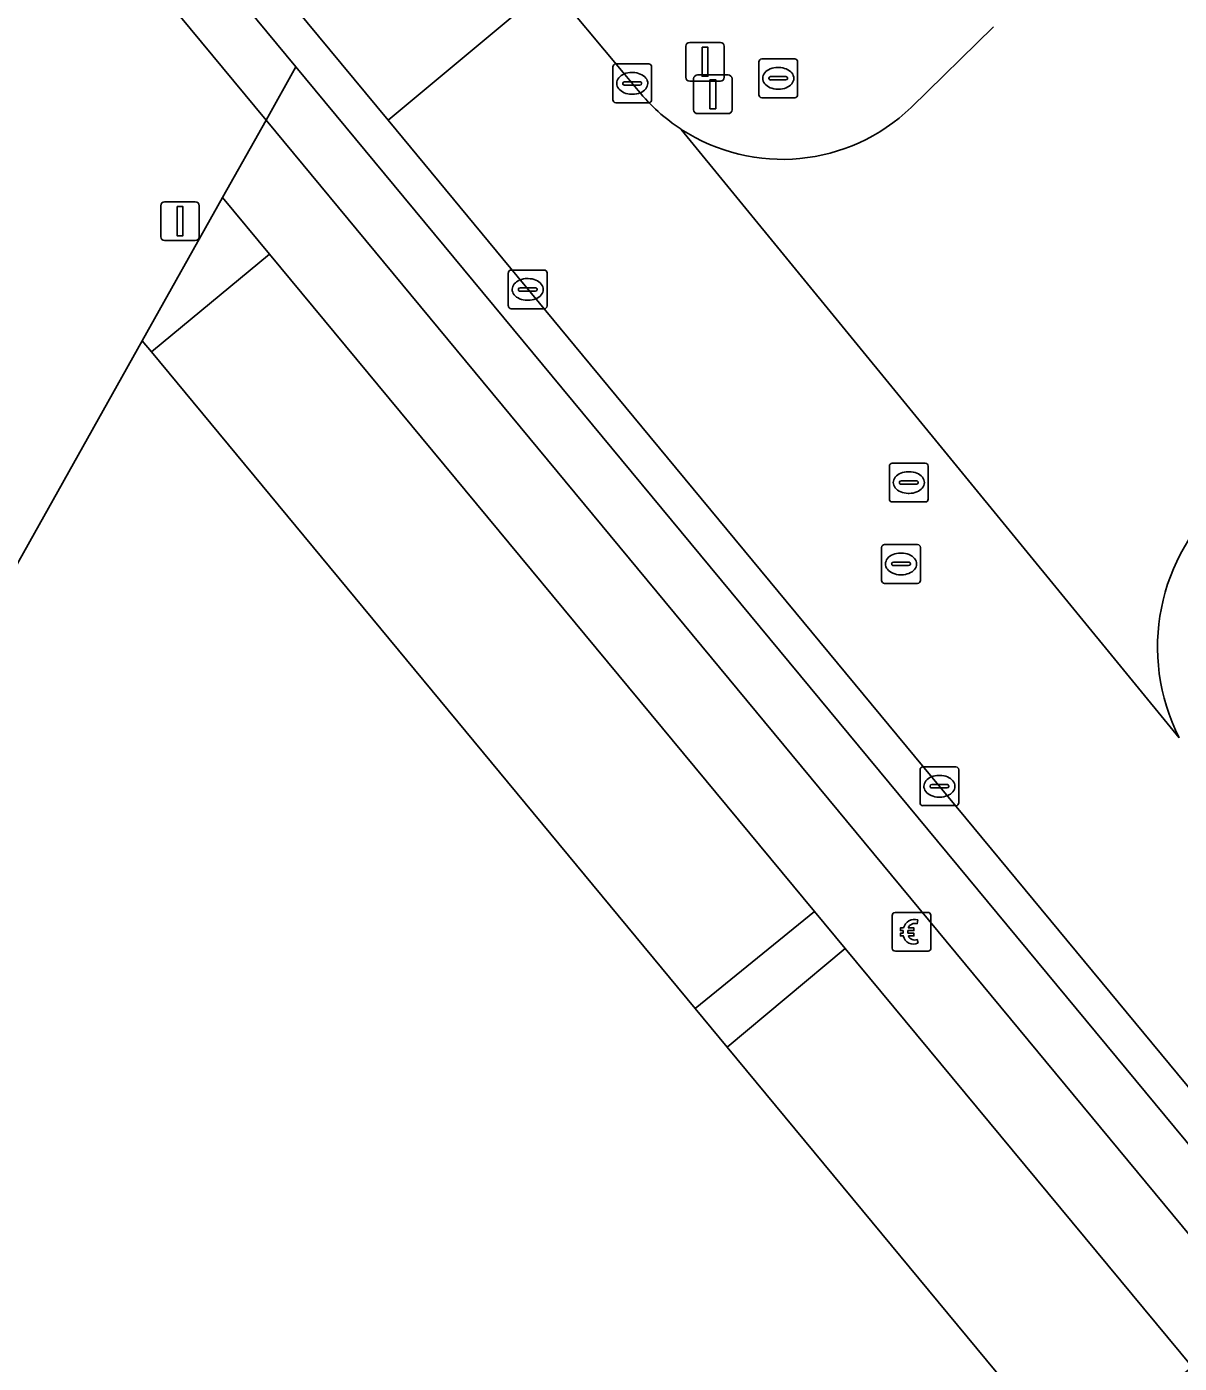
# Model space of a CAD drawing. Extents: x 159489 to 160304, y 383825 to 384531.
# Drawn here: x 159893.23 to 159922.97, y 384293.03 to 384327.51 of the extents above; entities that cross this region are included whole.
import ezdxf

# ---------------------------------------------------------------- set-up
doc = ezdxf.new("R2010")
doc.units = 0
for name, color, linetype in [('IMGEO_Berm_groen', 7, 'Continuous'), ('IMGEO_Berm_open', 7, 'Continuous'), ('IMGEO_Betaalautomaat', 7, 'Continuous'), ('IMGEO_Brandkraan', 7, 'Continuous'), ('IMGEO_Fietspad_gesloten', 7, 'Continuous'), ('IMGEO_Groenvoorziening', 7, 'Continuous'), ('IMGEO_Kolk', 7, 'Continuous'), ('IMGEO_Lichtmast', 7, 'Continuous'), ('IMGEO_Rijbaan_lokaal_gesloten', 7, 'Continuous'), ('IMGEO_Rioolput', 7, 'Continuous'), ('IMGEO_Verkeersbordpaal', 7, 'Continuous'), ('IMGEO_Voetpad_gesloten', 7, 'Continuous'), ('IMGEO_Voetpad_open', 7, 'Continuous')]:
    doc.layers.add(name, color=color, linetype=linetype)

msp = doc.modelspace()

# ---------------------------------------------------------------- linework, layer by layer
at = {"layer": 'IMGEO_Berm_groen'}
for points in [[(159918.3, 384334.666), (159916.545, 384336.786), (159906.735, 384328.591), (159908.62, 384326.331), (159909.01, 384325.864)], [(159916.048, 384325.428), (159918.173, 384327.51)]]:
    msp.add_lwpolyline(points, dxfattribs=at)
for centre, radius, start, end in [((159912.747, 384328.892), 4.809, 219.0159, 236.8957), ((159912.729, 384328.872), 4.783, 236.9442, 313.9447), ((159927.568, 384311.505), 5.161, 130.4987, 206.9729)]:
    msp.add_arc(centre, radius, start, end, dxfattribs=at)
at = {"layer": 'IMGEO_Berm_open'}
msp.add_lwpolyline([(159902.554, 384325.099), (159898.376, 384330.144), (159897.677, 384329.55), (159895.754, 384331.882), (159896.451, 384332.478), (159895.444, 384333.674), (159867.815, 384366.97), (159866.308, 384368.786), (159865.6, 384368.202), (159900.178, 384326.478), (159943.767, 384273.88), (159945.915, 384271.283), (159946.636, 384271.865), (159907.571, 384319.041)], close=True, dxfattribs=at)
at = {"layer": 'IMGEO_Betaalautomaat'}
for p, q in [((159915.561, 384303.739), (159915.561, 384304.58)), ((159915.561, 384304.58), (159915.561, 384303.739)), ((159915.636, 384304.663), (159916.477, 384304.663)), ((159916.477, 384304.663), (159915.636, 384304.663)), ((159916.223, 384304.468), (159916.206, 384304.368)), ((159916.56, 384304.589), (159916.56, 384303.748)), ((159916.56, 384303.748), (159916.56, 384304.589)), ((159915.844, 384304.127), (159915.844, 384304.195)), ((159915.965, 384304.195), (159915.965, 384304.127)), ((159916.21, 384303.962), (159916.232, 384303.875)), ((159916.486, 384303.664), (159915.645, 384303.664)), ((159915.645, 384303.664), (159916.486, 384303.664))]:
    msp.add_line(p, q, dxfattribs=at)
for points in [[(159915.844, 384304.195), (159915.775, 384304.195), (159915.775, 384304.264), (159915.854, 384304.264)], [(159915.849, 384304.058), (159915.775, 384304.058), (159915.775, 384304.127), (159915.844, 384304.127)], [(159915.976, 384304.264), (159916.123, 384304.264), (159916.123, 384304.195), (159915.965, 384304.195)], [(159915.965, 384304.127), (159916.123, 384304.127), (159916.123, 384304.058), (159915.979, 384304.058)]]:
    msp.add_lwpolyline(points, dxfattribs=at)
for centre, radius, start, end in [((159915.639, 384304.586), 0.0779, 92.4484, 184.2845), ((159915.639, 384304.586), 0.0779, 92.4484, 184.2845), ((159916.137, 384304.188), 0.293, 73.014, 165.0139), ((159916.483, 384304.586), 0.0779, 2.4484, 94.2845), ((159916.483, 384304.586), 0.0779, 2.4484, 94.2845), ((159916.143, 384304.201), 0.179, 69.3236, 159.5683), ((159916.11, 384304.113), 0.267, 191.8096, 297.0389), ((159916.143, 384304.128), 0.179, 202.7625, 291.8693), ((159915.639, 384303.742), 0.0779, 182.4484, 274.2845), ((159915.639, 384303.742), 0.0779, 182.4484, 274.2845), ((159916.483, 384303.742), 0.0779, 272.4484, 4.2845), ((159916.483, 384303.742), 0.0779, 272.4484, 4.2845)]:
    msp.add_arc(centre, radius, start, end, dxfattribs=at)
at = {"layer": 'IMGEO_Brandkraan'}
for p, q in [((159912.121, 384325.753), (159912.121, 384326.605)), ((159912.196, 384326.679), (159913.048, 384326.679)), ((159913.122, 384326.605), (159913.122, 384325.753)), ((159912.38, 384326.173), (159912.38, 384326.185)), ((159912.423, 384326.222), (159912.821, 384326.222)), ((159912.609, 384326.459), (159912.634, 384326.459)), ((159912.864, 384326.185), (159912.864, 384326.173)), ((159912.818, 384326.136), (159912.42, 384326.136)), ((159912.632, 384325.899), (159912.607, 384325.899)), ((159913.048, 384325.679), (159912.196, 384325.679))]:
    msp.add_line(p, q, dxfattribs=at)
for points in [[(159912.121, 384325.753), (159912.121, 384326.605)], [(159912.196, 384326.679), (159913.048, 384326.679)], [(159913.122, 384326.605), (159913.122, 384325.753)], [(159913.048, 384325.679), (159912.196, 384325.679)]]:
    msp.add_lwpolyline(points, dxfattribs=at)
for centre, radius, start, end in [((159912.198, 384326.603), 0.0765, 91.552, 178.448), ((159912.198, 384326.603), 0.0765, 91.552, 178.448), ((159913.046, 384326.603), 0.0765, 1.552, 88.448), ((159913.046, 384326.603), 0.0765, 1.552, 88.448), ((159912.42, 384326.182), 0.0403, 85.8775, 175.7526), ((159912.825, 384326.184), 0.0386, 1.7309, 96.639), ((159912.417, 384326.172), 0.0366, 178.938, 274.7102), ((159912.821, 384326.179), 0.043, 264.8664, 352.4533), ((159912.198, 384325.755), 0.0765, 181.552, 268.448), ((159912.198, 384325.755), 0.0765, 181.552, 268.448), ((159913.046, 384325.755), 0.0765, 271.552, 358.448), ((159913.046, 384325.755), 0.0765, 271.552, 358.448)]:
    msp.add_arc(centre, radius, start, end, dxfattribs=at)
for centre, major_axis, ratio, start_param, end_param in [((159912.608, 384326.179), (-0.387, 0.002), 0.722429, 4.712389, 7.853982), ((159912.633, 384326.179), (-0.39, 0.002), 0.717154, 1.570796, 4.712389)]:
    msp.add_ellipse(centre, major_axis=major_axis, ratio=ratio, start_param=start_param, end_param=end_param, dxfattribs=at)
at = {"layer": 'IMGEO_Fietspad_gesloten'}
msp.add_lwpolyline([(159865.6, 384368.202), (159864.456, 384367.258), (159899.407, 384325.102), (159900.178, 384326.478)], close=True, dxfattribs=at)
for points in [[(159900.178, 384326.478), (159899.407, 384325.102), (159942.707, 384272.833), (159943.999, 384271.272), (159944.833, 384270.264), (159947.053, 384267.582), (159949.676, 384264.413)], [(159951.299, 384264.773), (159948.455, 384268.212), (159945.915, 384271.283), (159943.767, 384273.88), (159900.178, 384326.478)]]:
    msp.add_lwpolyline(points, dxfattribs=at)
at = {"layer": 'IMGEO_Groenvoorziening'}
msp.add_lwpolyline([(159920.237, 384290.402), (159911.305, 384301.186), (159910.476, 384302.187), (159896.45, 384319.122), (159896.215, 384319.406), (159888.716, 384306.025), (159888.567, 384305.758), (159889.617, 384305.204), (159860.893, 384252.084)], dxfattribs=at)
at = {"layer": 'IMGEO_Kolk'}
for p, q in [((159908.429, 384326.549), (159909.281, 384326.549)), ((159908.354, 384325.623), (159908.354, 384326.475)), ((159908.842, 384326.329), (159908.867, 384326.329)), ((159909.355, 384326.475), (159909.355, 384325.623)), ((159908.613, 384326.043), (159908.613, 384326.055)), ((159909.051, 384326.006), (159908.653, 384326.006)), ((159908.656, 384326.092), (159909.054, 384326.092)), ((159909.097, 384326.055), (159909.097, 384326.043)), ((159909.281, 384325.549), (159908.429, 384325.549)), ((159908.865, 384325.769), (159908.84, 384325.769)), ((159905.658, 384320.308), (159905.658, 384321.16)), ((159905.733, 384321.234), (159906.585, 384321.234)), ((159906.146, 384321.014), (159906.171, 384321.014)), ((159906.659, 384321.16), (159906.659, 384320.308)), ((159905.917, 384320.728), (159905.917, 384320.74)), ((159906.355, 384320.691), (159905.957, 384320.691)), ((159905.96, 384320.777), (159906.358, 384320.777)), ((159906.401, 384320.74), (159906.401, 384320.728)), ((159906.169, 384320.454), (159906.144, 384320.454)), ((159906.585, 384320.234), (159905.733, 384320.234)), ((159916.279, 384307.491), (159916.279, 384308.343)), ((159916.354, 384308.417), (159917.206, 384308.417)), ((159917.28, 384308.343), (159917.28, 384307.491)), ((159916.538, 384307.911), (159916.538, 384307.923)), ((159916.581, 384307.96), (159916.979, 384307.96)), ((159916.767, 384308.197), (159916.792, 384308.197)), ((159917.022, 384307.923), (159917.022, 384307.911)), ((159916.976, 384307.874), (159916.578, 384307.874)), ((159916.79, 384307.637), (159916.765, 384307.637)), ((159917.206, 384307.417), (159916.354, 384307.417))]:
    msp.add_line(p, q, dxfattribs=at)
for points in [[(159908.429, 384326.549), (159909.281, 384326.549)], [(159908.354, 384325.623), (159908.354, 384326.475)], [(159909.355, 384326.475), (159909.355, 384325.623)], [(159909.281, 384325.549), (159908.429, 384325.549)], [(159905.658, 384320.308), (159905.658, 384321.16)], [(159905.733, 384321.234), (159906.585, 384321.234)], [(159906.659, 384321.16), (159906.659, 384320.308)], [(159906.585, 384320.234), (159905.733, 384320.234)], [(159916.279, 384307.491), (159916.279, 384308.343)], [(159916.354, 384308.417), (159917.206, 384308.417)], [(159917.28, 384308.343), (159917.28, 384307.491)], [(159917.206, 384307.417), (159916.354, 384307.417)]]:
    msp.add_lwpolyline(points, dxfattribs=at)
for centre, radius, start, end in [((159908.431, 384326.473), 0.0765, 91.552, 178.448), ((159908.431, 384326.473), 0.0765, 91.552, 178.448), ((159909.279, 384326.473), 0.0765, 1.552, 88.448), ((159909.279, 384326.473), 0.0765, 1.552, 88.448), ((159908.653, 384326.052), 0.0403, 85.8775, 175.7526), ((159908.65, 384326.042), 0.0366, 178.938, 274.7102), ((159909.054, 384326.049), 0.043, 264.8664, 352.4533), ((159909.058, 384326.054), 0.0386, 1.7309, 96.639), ((159908.431, 384325.625), 0.0765, 181.552, 268.448), ((159908.431, 384325.625), 0.0765, 181.552, 268.448), ((159909.279, 384325.625), 0.0765, 271.552, 358.448), ((159909.279, 384325.625), 0.0765, 271.552, 358.448), ((159905.735, 384321.158), 0.0765, 91.552, 178.448), ((159905.735, 384321.158), 0.0765, 91.552, 178.448), ((159906.583, 384321.158), 0.0765, 1.552, 88.448), ((159906.583, 384321.158), 0.0765, 1.552, 88.448), ((159905.957, 384320.737), 0.0403, 85.8775, 175.7526), ((159905.954, 384320.727), 0.0366, 178.938, 274.7102), ((159906.358, 384320.734), 0.043, 264.8664, 352.4533), ((159906.362, 384320.739), 0.0386, 1.7309, 96.639), ((159905.735, 384320.31), 0.0765, 181.552, 268.448), ((159905.735, 384320.31), 0.0765, 181.552, 268.448), ((159906.583, 384320.31), 0.0765, 271.552, 358.448), ((159906.583, 384320.31), 0.0765, 271.552, 358.448), ((159916.356, 384308.341), 0.0765, 91.552, 178.448), ((159916.356, 384308.341), 0.0765, 91.552, 178.448), ((159917.204, 384308.341), 0.0765, 1.552, 88.448), ((159917.204, 384308.341), 0.0765, 1.552, 88.448), ((159916.578, 384307.92), 0.0403, 85.8775, 175.7526), ((159916.575, 384307.91), 0.0366, 178.938, 274.7102), ((159916.979, 384307.917), 0.043, 264.8664, 352.4533), ((159916.983, 384307.922), 0.0386, 1.7309, 96.639), ((159916.356, 384307.493), 0.0765, 181.552, 268.448), ((159916.356, 384307.493), 0.0765, 181.552, 268.448), ((159917.204, 384307.493), 0.0765, 271.552, 358.448), ((159917.204, 384307.493), 0.0765, 271.552, 358.448)]:
    msp.add_arc(centre, radius, start, end, dxfattribs=at)
for centre, major_axis, ratio, start_param, end_param in [((159908.841, 384326.049), (-0.387, 0.002), 0.722429, 4.712389, 7.853982), ((159908.866, 384326.049), (-0.39, 0.002), 0.717154, 1.570796, 4.712389), ((159906.145, 384320.734), (-0.387, 0.002), 0.722429, 4.712389, 7.853982), ((159906.17, 384320.734), (-0.39, 0.002), 0.717154, 1.570796, 4.712389), ((159916.766, 384307.917), (-0.387, 0.002), 0.722429, 4.712389, 7.853982), ((159916.791, 384307.917), (-0.39, 0.002), 0.717154, 1.570796, 4.712389)]:
    msp.add_ellipse(centre, major_axis=major_axis, ratio=ratio, start_param=start_param, end_param=end_param, dxfattribs=at)
at = {"layer": 'IMGEO_Lichtmast'}
for p, q in [((159910.238, 384326.206), (159910.238, 384327.006)), ((159910.238, 384327.006), (159910.238, 384326.206)), ((159910.338, 384327.106), (159911.128, 384327.106)), ((159911.128, 384327.106), (159910.338, 384327.106)), ((159911.228, 384327.006), (159911.228, 384326.206)), ((159911.228, 384326.206), (159911.228, 384327.006)), ((159911.128, 384326.106), (159910.338, 384326.106)), ((159910.338, 384326.106), (159911.128, 384326.106)), ((159896.691, 384322.094), (159896.691, 384322.894)), ((159896.691, 384322.894), (159896.691, 384322.094)), ((159896.791, 384322.994), (159897.581, 384322.994)), ((159897.581, 384322.994), (159896.791, 384322.994)), ((159897.681, 384322.894), (159897.681, 384322.094)), ((159897.681, 384322.094), (159897.681, 384322.894)), ((159897.581, 384321.994), (159896.791, 384321.994)), ((159896.791, 384321.994), (159897.581, 384321.994))]:
    msp.add_line(p, q, dxfattribs=at)
for points in [[(159910.658, 384326.981), (159910.808, 384326.981), (159910.808, 384326.231), (159910.658, 384326.231), (159910.658, 384326.981)], [(159897.111, 384322.869), (159897.261, 384322.869), (159897.261, 384322.119), (159897.111, 384322.119), (159897.111, 384322.869)]]:
    msp.add_lwpolyline(points, dxfattribs=at)
for centre, start, end in [((159910.338, 384327.006), 90, 180), ((159910.338, 384327.006), 90, 180), ((159911.128, 384327.006), 0, 90), ((159911.128, 384327.006), 360, 90), ((159910.338, 384326.206), 180, 270), ((159910.338, 384326.206), 180, 270), ((159911.128, 384326.206), 270, 0), ((159911.128, 384326.206), 270, 0), ((159896.791, 384322.894), 90, 180), ((159896.791, 384322.894), 90, 180), ((159897.581, 384322.894), 0, 90), ((159897.581, 384322.894), 360, 90), ((159896.791, 384322.094), 180, 270), ((159896.791, 384322.094), 180, 270), ((159897.581, 384322.094), 270, 0), ((159897.581, 384322.094), 270, 0)]:
    msp.add_arc(centre, 0.1, start, end, dxfattribs=at)
at = {"layer": 'IMGEO_Rijbaan_lokaal_gesloten'}
msp.add_lwpolyline([(159871.985, 384370.498), (159867.815, 384366.97), (159895.444, 384333.674), (159896.451, 384332.478), (159898.376, 384330.144), (159902.554, 384325.099), (159906.735, 384328.591), (159902.302, 384333.941), (159900.873, 384335.644), (159896.795, 384340.583)], close=True, dxfattribs=at)
for points in [[(159909.01, 384325.864), (159908.62, 384326.331), (159906.735, 384328.591), (159902.554, 384325.099), (159907.571, 384319.041), (159946.636, 384271.865), (159949.175, 384268.808), (159952.321, 384264.949)], [(159918.173, 384327.51), (159916.048, 384325.428)], [(159910.12, 384324.863), (159922.968, 384309.164)], [(159922.968, 384309.164), (159910.12, 384324.863)]]:
    msp.add_lwpolyline(points, dxfattribs=at)
for centre, radius, start, end in [((159912.747, 384328.892), 4.809, 219.0159, 236.8957), ((159912.729, 384328.872), 4.783, 236.9442, 313.9447), ((159927.568, 384311.505), 5.161, 130.4987, 206.9729)]:
    msp.add_arc(centre, radius, start, end, dxfattribs=at)
at = {"layer": 'IMGEO_Rioolput'}
for p, q in [((159915.564, 384316.252), (159916.416, 384316.252)), ((159915.489, 384315.326), (159915.489, 384316.178)), ((159915.977, 384316.032), (159916.002, 384316.032)), ((159916.49, 384316.178), (159916.49, 384315.326)), ((159915.748, 384315.746), (159915.748, 384315.758)), ((159916.186, 384315.709), (159915.788, 384315.709)), ((159915.791, 384315.795), (159916.189, 384315.795)), ((159916.232, 384315.758), (159916.232, 384315.746)), ((159916.416, 384315.252), (159915.564, 384315.252)), ((159916, 384315.472), (159915.975, 384315.472)), ((159915.364, 384314.152), (159916.216, 384314.152)), ((159915.289, 384313.226), (159915.289, 384314.078)), ((159915.777, 384313.932), (159915.802, 384313.932)), ((159916.29, 384314.078), (159916.29, 384313.226)), ((159915.548, 384313.646), (159915.548, 384313.658)), ((159915.986, 384313.609), (159915.588, 384313.609)), ((159915.591, 384313.695), (159915.989, 384313.695)), ((159916.032, 384313.658), (159916.032, 384313.646)), ((159916.216, 384313.152), (159915.364, 384313.152)), ((159915.8, 384313.372), (159915.775, 384313.372))]:
    msp.add_line(p, q, dxfattribs=at)
for points in [[(159915.564, 384316.252), (159916.416, 384316.252)], [(159915.489, 384315.326), (159915.489, 384316.178)], [(159916.49, 384316.178), (159916.49, 384315.326)], [(159916.416, 384315.252), (159915.564, 384315.252)], [(159915.364, 384314.152), (159916.216, 384314.152)], [(159915.289, 384313.226), (159915.289, 384314.078)], [(159916.29, 384314.078), (159916.29, 384313.226)], [(159916.216, 384313.152), (159915.364, 384313.152)]]:
    msp.add_lwpolyline(points, dxfattribs=at)
for centre, radius, start, end in [((159915.566, 384316.176), 0.0765, 91.552, 178.448), ((159915.566, 384316.176), 0.0765, 91.552, 178.448), ((159916.414, 384316.176), 0.0765, 1.552, 88.448), ((159916.414, 384316.176), 0.0765, 1.552, 88.448), ((159915.788, 384315.755), 0.0403, 85.8775, 175.7526), ((159915.785, 384315.745), 0.0366, 178.938, 274.7102), ((159916.189, 384315.752), 0.043, 264.8664, 352.4533), ((159916.193, 384315.757), 0.0386, 1.7309, 96.639), ((159915.566, 384315.328), 0.0765, 181.552, 268.448), ((159915.566, 384315.328), 0.0765, 181.552, 268.448), ((159916.414, 384315.328), 0.0765, 271.552, 358.448), ((159916.414, 384315.328), 0.0765, 271.552, 358.448), ((159915.366, 384314.076), 0.0765, 91.552, 178.448), ((159915.366, 384314.076), 0.0765, 91.552, 178.448), ((159916.214, 384314.076), 0.0765, 1.552, 88.448), ((159916.214, 384314.076), 0.0765, 1.552, 88.448), ((159915.588, 384313.655), 0.0403, 85.8775, 175.7526), ((159915.585, 384313.645), 0.0366, 178.938, 274.7102), ((159915.989, 384313.652), 0.043, 264.8664, 352.4533), ((159915.993, 384313.657), 0.0386, 1.7309, 96.639), ((159915.366, 384313.228), 0.0765, 181.552, 268.448), ((159915.366, 384313.228), 0.0765, 181.552, 268.448), ((159916.214, 384313.228), 0.0765, 271.552, 358.448), ((159916.214, 384313.228), 0.0765, 271.552, 358.448)]:
    msp.add_arc(centre, radius, start, end, dxfattribs=at)
for centre, major_axis, ratio, start_param, end_param in [((159915.976, 384315.752), (-0.387, 0.002), 0.722429, 4.712389, 7.853982), ((159916.001, 384315.752), (-0.39, 0.002), 0.717154, 1.570796, 4.712389), ((159915.776, 384313.652), (-0.387, 0.002), 0.722429, 4.712389, 7.853982), ((159915.801, 384313.652), (-0.39, 0.002), 0.717154, 1.570796, 4.712389)]:
    msp.add_ellipse(centre, major_axis=major_axis, ratio=ratio, start_param=start_param, end_param=end_param, dxfattribs=at)
at = {"layer": 'IMGEO_Verkeersbordpaal'}
for p, q in [((159910.539, 384326.268), (159911.329, 384326.268)), ((159911.329, 384326.268), (159910.539, 384326.268)), ((159910.439, 384325.368), (159910.439, 384326.168)), ((159910.439, 384326.168), (159910.439, 384325.368)), ((159911.429, 384326.168), (159911.429, 384325.368)), ((159911.429, 384325.368), (159911.429, 384326.168)), ((159911.329, 384325.268), (159910.539, 384325.268)), ((159910.539, 384325.268), (159911.329, 384325.268))]:
    msp.add_line(p, q, dxfattribs=at)
msp.add_lwpolyline([(159910.859, 384326.143), (159911.009, 384326.143), (159911.009, 384325.393), (159910.859, 384325.393), (159910.859, 384326.143)], dxfattribs=at)
for centre, start, end in [((159910.539, 384326.168), 90, 180), ((159910.539, 384326.168), 90, 180), ((159911.329, 384326.168), 0, 90), ((159911.329, 384326.168), 360, 90), ((159910.539, 384325.368), 180, 270), ((159910.539, 384325.368), 180, 270), ((159911.329, 384325.368), 270, 0), ((159911.329, 384325.368), 270, 0)]:
    msp.add_arc(centre, 0.1, start, end, dxfattribs=at)
at = {"layer": 'IMGEO_Voetpad_gesloten'}
for points in [[(159899.407, 384325.102), (159898.288, 384323.105), (159899.498, 384321.645), (159913.561, 384304.687), (159914.349, 384303.736), (159923.302, 384292.937), (159943.097, 384269.065), (159944.409, 384267.482), (159947.492, 384263.763)], [(159949.676, 384264.413), (159947.053, 384267.582), (159944.833, 384270.264), (159943.999, 384271.272), (159942.707, 384272.833), (159899.407, 384325.102)]]:
    msp.add_lwpolyline(points, dxfattribs=at)
for points in [[(159899.498, 384321.645), (159896.45, 384319.122), (159910.476, 384302.187), (159913.561, 384304.687)], [(159914.349, 384303.736), (159911.305, 384301.186), (159920.237, 384290.402), (159923.302, 384292.937)]]:
    msp.add_lwpolyline(points, close=True, dxfattribs=at)
at = {"layer": 'IMGEO_Voetpad_open'}
for points in [[(159864.456, 384367.258), (159861.086, 384371.322), (159859.153, 384369.778), (159857.652, 384367.078), (159844.3, 384342.22), (159841.931, 384337.791), (159835.182, 384325.402), (159832.003, 384319.565), (159832.587, 384319.403), (159833.11, 384319.258), (159835.164, 384318.796), (159888.716, 384306.025), (159896.215, 384319.406), (159898.288, 384323.105), (159899.407, 384325.102)], [(159899.498, 384321.645), (159898.288, 384323.105), (159896.215, 384319.406), (159896.45, 384319.122)], [(159914.349, 384303.736), (159913.561, 384304.687), (159910.476, 384302.187), (159911.305, 384301.186)]]:
    msp.add_lwpolyline(points, close=True, dxfattribs=at)

doc.saveas('drawing.dxf')
